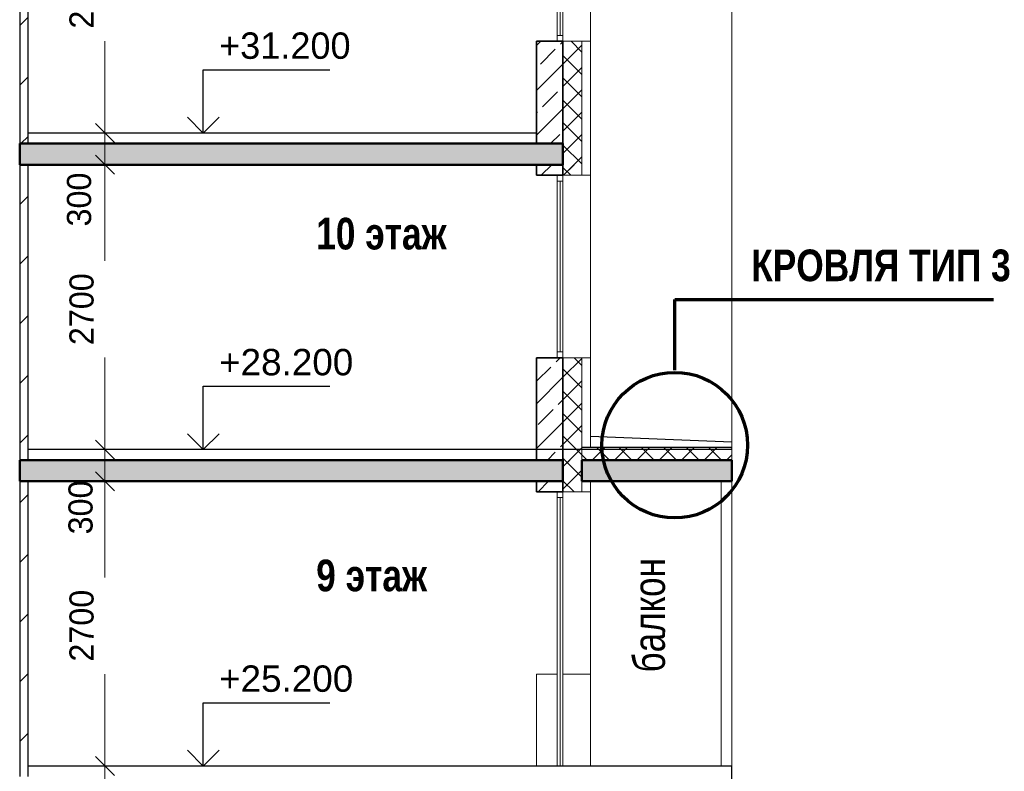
# Model space of a CAD drawing. Header units: millimetres. Extents: x 263826 to 1718326, y -423071 to 70137.
# Tile 266 of 486: x 538084 to 547418, y -65281 to -58156. Entities that reach past the tile are written whole.
import ezdxf

# ---------------------------------------------------------------- set-up
doc = ezdxf.new("R2010")
doc.units = ezdxf.units.MM
doc.layers.add('Standard', color=7, linetype='Continuous', lineweight=25)
doc.styles.add('ARIAL', font='arial.ttf')
doc.styles.add('Century Gothic', font='GOTHIC.TTF')
doc.dimstyles.new('DIMSTYLE_4', dxfattribs={"dimtxt": 229, "dimasz": 300, "dimexe": 0, "dimexo": 0, "dimgap": 114.5, "dimtad": 2, "dimdec": 0, "dimrnd": 1, "dimzin": 12, "dimdsep": 46, "dimtxsty": 'Century Gothic', "dimblk1": 'ALL_ML_STRICH', "dimblk2": 'ALL_ML_STRICH', "dimsah": 1, "dimcen": 0, "dimclrd": 256, "dimclre": 256, "dimclrt": 256, "dimadec": 0, "dimazin": 0, "dimtfac": 1, "dimtdec": 0, "dimtix": 1, "dimtmove": 2, "dimatfit": 3, "dimfxl": 0, "dimtzin": 0, "dimlwd": 0, "dimlwe": 13, "dimarcsym": 0})
doc.dimstyles.new('DIMSTYLE_7', dxfattribs={"dimtxt": 229, "dimasz": 300, "dimexe": 0, "dimexo": 0, "dimgap": 114.5, "dimtad": 2, "dimdec": 0, "dimrnd": 1, "dimzin": 12, "dimdsep": 46, "dimtxsty": 'Century Gothic', "dimblk1": 'ALL_ML_STRICH', "dimblk2": 'ALL_ML_STRICH', "dimsah": 1, "dimcen": 0, "dimclrd": 256, "dimclre": 256, "dimclrt": 256, "dimadec": 0, "dimazin": 0, "dimtfac": 1, "dimtdec": 0, "dimtix": 1, "dimtmove": 2, "dimatfit": 3, "dimfxl": 0, "dimtvp": 1.2, "dimtzin": 0, "dimlwd": 0, "dimlwe": 13, "dimarcsym": 0})
pattern_1 = [(45, (277473.13, 108835.89), (-106.06602, 106.06602), []), (135, (277473.13, 108835.89), (-106.06602, -106.06602), [])]
pattern_2 = [(45, (277473.13, 108835.9), (-212.13203, 212.13203), []), (45, (277367.07, 108941.95), (-212.13203, 212.13203), [200, -70])]
pattern_3 = [(45, (277473.1, 108835.9), (-565.6854, 565.6854), []), (45, (277190.3, 109118.7), (-565.6854, 565.6854), [])]

# ---------------------------------------------------------------- blocks, each defined once
blk = doc.blocks.new('ALL_ML_STRICH')
at = {"color": 0, "linetype": 'ByBlock', "lineweight": -2}
for p, q in [((0, -0.5), (0, 0.5)), ((-1, 0), (0.5, 0)), ((-0.3, -0.3), (0.3, 0.3))]:
    blk.add_line(p, q, dxfattribs=at)
blk = doc.blocks.new('*D2278')
at = {"layer": 'DEFPOINTS', "color": 0, "linetype": 'Continuous', "lineweight": 0, "transparency": 16777216}
for p in [(538164.2, -65230.9), (538892.1, -65230.9), (538892.1, -65530.9)]:
    blk.add_point(p, dxfattribs=at)
at = {"layer": 'Standard', "color": 218, "linetype": 'Continuous', "lineweight": 0, "transparency": 16777216}
for p, q in [((538892.1, -64930.9), (538892.1, -64630.9)), ((538892.1, -65530.9), (538892.1, -65230.9)), ((538892.1, -65830.9), (538892.1, -66130.9))]:
    blk.add_line(p, q, dxfattribs=at)
at = {"layer": 'Standard', "color": 218, "linetype": 'Continuous', "lineweight": 13, "transparency": 16777216}
blk.add_line((538164.2, -65230.9), (538892.1, -65230.9), dxfattribs=at)
at = {"layer": 'Standard', "color": 218, "linetype": 'Continuous', "lineweight": 0, "transparency": 16777216, "xscale": 300, "yscale": 300, "zscale": 300}
for p, rotation in [((538892.1, -65230.9), 270), ((538892.1, -65530.9), 90)]:
    blk.add_blockref('ALL_ML_STRICH', p, dxfattribs=dict(at, rotation=rotation))
at = {"layer": 'Standard', "color": 218, "linetype": 'Continuous', "lineweight": 13, "transparency": 16777216, "insert": (538671, -65817.9), "char_height": 229, "width": 490.714, "attachment_point": 5, "rotation": 90, "style": 'Century Gothic'}
blk.add_mtext('300', dxfattribs=at)
blk = doc.blocks.new('*D2279')
at = {"layer": 'DEFPOINTS', "color": 0, "linetype": 'Continuous', "lineweight": 0, "transparency": 16777216}
for p in [(538892.1, -62530.9), (538892.1, -62530.9), (538164.2, -65230.9)]:
    blk.add_point(p, dxfattribs=at)
at = {"layer": 'Standard', "color": 218, "linetype": 'Continuous', "lineweight": 0, "transparency": 16777216}
for p, q in [((538892.1, -62830.9), (538892.1, -63442.7)), ((538892.1, -64930.9), (538892.1, -64358.7))]:
    blk.add_line(p, q, dxfattribs=at)
at = {"layer": 'Standard', "color": 218, "linetype": 'Continuous', "lineweight": 13, "transparency": 16777216}
blk.add_line((538164.2, -65230.9), (538892.1, -65230.9), dxfattribs=at)
at = {"layer": 'Standard', "color": 218, "linetype": 'Continuous', "lineweight": 0, "transparency": 16777216, "xscale": 300, "yscale": 300, "zscale": 300}
for p, rotation in [((538892.1, -62530.9), 90), ((538892.1, -65230.9), 270)]:
    blk.add_blockref('ALL_ML_STRICH', p, dxfattribs=dict(at, rotation=rotation))
at = {"layer": 'Standard', "color": 218, "linetype": 'Continuous', "lineweight": 13, "transparency": 16777216, "insert": (538671.8, -63900.7), "char_height": 229, "width": 654.286, "attachment_point": 5, "rotation": 90, "style": 'Century Gothic'}
blk.add_mtext('2700', dxfattribs=at)
blk = doc.blocks.new('*D2280')
at = {"layer": 'DEFPOINTS', "color": 0, "linetype": 'Continuous', "lineweight": 0, "transparency": 16777216}
for p in [(538164.2, -62230.9), (538892.1, -62230.9), (538892.1, -62530.9)]:
    blk.add_point(p, dxfattribs=at)
at = {"layer": 'Standard', "color": 218, "linetype": 'Continuous', "lineweight": 0, "transparency": 16777216}
for p, q in [((538892.1, -61930.9), (538892.1, -61630.9)), ((538892.1, -62530.9), (538892.1, -62230.9)), ((538892.1, -62830.9), (538892.1, -63130.9))]:
    blk.add_line(p, q, dxfattribs=at)
at = {"layer": 'Standard', "color": 218, "linetype": 'Continuous', "lineweight": 13, "transparency": 16777216}
blk.add_line((538164.2, -62230.9), (538892.1, -62230.9), dxfattribs=at)
at = {"layer": 'Standard', "color": 218, "linetype": 'Continuous', "lineweight": 0, "transparency": 16777216, "xscale": 300, "yscale": 300, "zscale": 300}
for p, rotation in [((538892.1, -62230.9), 270), ((538892.1, -62530.9), 90)]:
    blk.add_blockref('ALL_ML_STRICH', p, dxfattribs=dict(at, rotation=rotation))
at = {"layer": 'Standard', "color": 218, "linetype": 'Continuous', "lineweight": 13, "transparency": 16777216, "insert": (538662.3, -62779.9), "char_height": 229, "width": 490.714, "attachment_point": 5, "rotation": 90, "style": 'Century Gothic'}
blk.add_mtext('300', dxfattribs=at)
blk = doc.blocks.new('*D2281')
at = {"layer": 'DEFPOINTS', "color": 0, "linetype": 'Continuous', "lineweight": 0, "transparency": 16777216}
for p in [(538892.1, -59530.9), (538892.1, -59530.9), (538164.2, -62230.9)]:
    blk.add_point(p, dxfattribs=at)
at = {"layer": 'Standard', "color": 218, "linetype": 'Continuous', "lineweight": 0, "transparency": 16777216}
for p, q in [((538892.1, -59830.9), (538892.1, -60442.7)), ((538892.1, -61930.9), (538892.1, -61358.7))]:
    blk.add_line(p, q, dxfattribs=at)
at = {"layer": 'Standard', "color": 218, "linetype": 'Continuous', "lineweight": 13, "transparency": 16777216}
blk.add_line((538164.2, -62230.9), (538892.1, -62230.9), dxfattribs=at)
at = {"layer": 'Standard', "color": 218, "linetype": 'Continuous', "lineweight": 0, "transparency": 16777216, "xscale": 300, "yscale": 300, "zscale": 300}
for p, rotation in [((538892.1, -59530.9), 90), ((538892.1, -62230.9), 270)]:
    blk.add_blockref('ALL_ML_STRICH', p, dxfattribs=dict(at, rotation=rotation))
at = {"layer": 'Standard', "color": 218, "linetype": 'Continuous', "lineweight": 13, "transparency": 16777216, "insert": (538671.8, -60900.7), "char_height": 229, "width": 654.286, "attachment_point": 5, "rotation": 90, "style": 'Century Gothic'}
blk.add_mtext('2700', dxfattribs=at)
blk = doc.blocks.new('*D2282')
at = {"layer": 'DEFPOINTS', "color": 0, "linetype": 'Continuous', "lineweight": 0, "transparency": 16777216}
for p in [(538892.1, -59230.9), (538892.1, -59230.9), (538892.1, -59530.9)]:
    blk.add_point(p, dxfattribs=at)
at = {"layer": 'Standard', "color": 218, "linetype": 'Continuous', "lineweight": 0, "transparency": 16777216}
for p, q in [((538892.1, -58930.9), (538892.1, -58630.9)), ((538892.1, -59530.9), (538892.1, -59230.9)), ((538892.1, -59830.9), (538892.1, -60130.9))]:
    blk.add_line(p, q, dxfattribs=at)
at = {"layer": 'Standard', "color": 218, "linetype": 'Continuous', "lineweight": 0, "transparency": 16777216, "xscale": 300, "yscale": 300, "zscale": 300}
for p, rotation in [((538892.1, -59230.9), 270), ((538892.1, -59530.9), 90)]:
    blk.add_blockref('ALL_ML_STRICH', p, dxfattribs=dict(at, rotation=rotation))
at = {"layer": 'Standard', "color": 218, "linetype": 'Continuous', "lineweight": 13, "transparency": 16777216, "insert": (538648.2, -59861.1), "char_height": 229, "width": 490.714, "attachment_point": 5, "rotation": 90, "style": 'Century Gothic'}
blk.add_mtext('300', dxfattribs=at)
blk = doc.blocks.new('*D2283')
at = {"layer": 'DEFPOINTS', "color": 0, "linetype": 'Continuous', "lineweight": 0, "transparency": 16777216}
for p in [(538892.1, -56530.9), (538892.1, -56530.9), (538892.1, -59230.9)]:
    blk.add_point(p, dxfattribs=at)
at = {"layer": 'Standard', "color": 218, "linetype": 'Continuous', "lineweight": 0, "transparency": 16777216}
for p, q in [((538892.1, -56830.9), (538892.1, -57442.7)), ((538892.1, -58930.9), (538892.1, -58358.7))]:
    blk.add_line(p, q, dxfattribs=at)
at = {"layer": 'Standard', "color": 218, "linetype": 'Continuous', "lineweight": 0, "transparency": 16777216, "xscale": 300, "yscale": 300, "zscale": 300}
for p, rotation in [((538892.1, -56530.9), 90), ((538892.1, -59230.9), 270)]:
    blk.add_blockref('ALL_ML_STRICH', p, dxfattribs=dict(at, rotation=rotation))
at = {"layer": 'Standard', "color": 218, "linetype": 'Continuous', "lineweight": 13, "transparency": 16777216, "insert": (538671.8, -57900.7), "char_height": 229, "width": 654.286, "attachment_point": 5, "rotation": 90, "style": 'Century Gothic'}
blk.add_mtext('2700', dxfattribs=at)
blk = doc.blocks.new('COMPLEX_ELEVATIONDIM_18')
at = {"layer": 'Standard', "color": 7, "linetype": 'Continuous', "lineweight": 25, "transparency": 33554687}
for p, q in [((262351.2, -168066.8), (262351.2, -167466.8)), ((262351.2, -167466.8), (263551.2, -167466.8)), ((262351.2, -168066.8), (262201.2, -167916.8)), ((262351.2, -168066.8), (262501.2, -167916.8)), ((262351.2, -168066.8), (261351.2, -168066.8)), ((262351.2, -168066.8), (262351.2, -168066.8)), ((262351.2, -168066.8), (262351.2, -168066.8)), ((262351.2, -168066.8), (262351.2, -168066.8)), ((262351.2, -168066.8), (262351.2, -168066.8)), ((262351.2, -171066.8), (262351.2, -170466.8)), ((262351.2, -170466.8), (263551.2, -170466.8)), ((262351.2, -171066.8), (262201.2, -170916.8)), ((262351.2, -171066.8), (262501.2, -170916.8)), ((262351.2, -171066.8), (261351.2, -171066.8)), ((262351.2, -171066.8), (262351.2, -171066.8)), ((262351.2, -171066.8), (262351.2, -171066.8)), ((262351.2, -171066.8), (262351.2, -171066.8)), ((262351.2, -171066.8), (262351.2, -171066.8)), ((262351.2, -174066.8), (262351.2, -173466.8)), ((262351.2, -173466.8), (263551.2, -173466.8)), ((262351.2, -174066.8), (262201.2, -173916.8)), ((262351.2, -174066.8), (262501.2, -173916.8)), ((262351.2, -174066.8), (261351.2, -174066.8)), ((262351.2, -174066.8), (262351.2, -174066.8)), ((262351.2, -174066.8), (262351.2, -174066.8)), ((262351.2, -174066.8), (262351.2, -174066.8)), ((262351.2, -174066.8), (262351.2, -174066.8))]:
    blk.add_line(p, q, dxfattribs=at)
at = {"layer": 'Standard', "color": 7, "linetype": 'Continuous', "lineweight": 25, "transparency": 33554687, "char_height": 250, "attachment_point": 7, "style": 'ARIAL'}
for s, insert, width in [('\\W0.98;+31.200', (262501.2, -167366.8), 1394.594), ('\\W1.00;+28.200', (262501.2, -170366.8), 1396.45), ('\\W1.00;+25.200', (262501.2, -173366.8), 1396.45)]:
    blk.add_mtext(s, dxfattribs=dict(at, insert=insert, width=width))

msp = doc.modelspace()

# ---------------------------------------------------------------- hatches: boundary and pattern name
at = {"layer": 'Standard', "linetype": 'Continuous', "lineweight": 18, "true_color": 0xf0b464, "transparency": 33554687}
h = msp.add_hatch(dxfattribs=at)
h.set_pattern_fill('__________22', color=31, scale=100, style=0, pattern_type=2)
h.set_pattern_definition(pattern_3)
h.paths.add_polyline_path([(538164.21763, -56530.92275), (538084.21763, -56530.92275), (538084.21763, -59330.92275), (538164.21763, -59330.92275)], flags=0)
at = {"layer": 'Standard', "linetype": 'Continuous', "lineweight": 18, "true_color": 0xc8aaf3, "transparency": 33554687}
h = msp.add_hatch(dxfattribs=at)
h.set_pattern_fill('__________7', color=191, scale=100, style=0, pattern_type=2)
h.set_pattern_definition(pattern_2)
h.paths.add_polyline_path([(542984.21779, -58360.92275), (542984.21779, -59330.92275), (543234.21729, -59330.92275), (543234.21729, -58360.92275)], flags=0)
at = {"layer": 'Standard', "linetype": 'Continuous', "lineweight": 18, "transparency": 33554687}
h = msp.add_hatch(dxfattribs=at)
h.set_pattern_fill('__________6', color=41, scale=100, style=0, pattern_type=2)
h.set_pattern_definition(pattern_1)
h.paths.add_polyline_path([(543234.21729, -58360.92275), (543234.21729, -59630.92275), (543414.21729, -59630.92275), (543414.21729, -58360.92275)], flags=0)
at = {"layer": 'Standard', "linetype": 'Continuous', "lineweight": 50, "true_color": 0xf1f1f1, "transparency": 33554687}
for points in [[(538084.21763, -59530.92275), (543234.21729, -59530.92275), (543234.21729, -59330.92275), (538084.21763, -59330.92275)], [(538084.21763, -62530.92275), (543234.21729, -62530.92275), (543234.21729, -62330.92275), (538084.21763, -62330.92275)], [(543414.21729, -62530.92275), (544834.21695, -62530.92275), (544834.21695, -62330.92275), (543414.21729, -62330.92275)]]:
    msp.add_hatch(color=7, dxfattribs=at).paths.add_polyline_path(points)
at = {"layer": 'Standard', "linetype": 'Continuous', "lineweight": 18, "true_color": 0xf0b464, "transparency": 33554687}
h = msp.add_hatch(dxfattribs=at)
h.set_pattern_fill('__________22', color=31, scale=100, style=0, pattern_type=2)
h.set_pattern_definition(pattern_3)
h.paths.add_polyline_path([(538164.21763, -59530.92275), (538084.21763, -59530.92275), (538084.21763, -62330.92275), (538164.21763, -62330.92275)], flags=0)
at = {"layer": 'Standard', "linetype": 'Continuous', "lineweight": 18, "true_color": 0xc8aaf3, "transparency": 33554687}
h = msp.add_hatch(dxfattribs=at)
h.set_pattern_fill('__________7', color=191, scale=100, style=0, pattern_type=2)
h.set_pattern_definition(pattern_2)
h.paths.add_polyline_path([(543234.21729, -59530.92275), (542984.21763, -59530.92275), (542984.21763, -59630.92275), (543234.21729, -59630.92275)], flags=0)
h = msp.add_hatch(dxfattribs=at)
h.set_pattern_fill('__________7', color=191, scale=100, style=0, pattern_type=2)
h.set_pattern_definition(pattern_2)
h.paths.add_polyline_path([(543234.21729, -59530.92275), (542984.21763, -59530.92275), (542984.21763, -59630.92275), (543234.21729, -59630.92275)], flags=0)
at = {"layer": 'Standard', "linetype": 'Continuous', "lineweight": 18, "transparency": 33554687}
h = msp.add_hatch(dxfattribs=at)
h.set_pattern_fill('__________6', color=41, scale=100, style=0, pattern_type=2)
h.set_pattern_definition(pattern_1)
h.paths.add_polyline_path([(543414.21729, -59530.92275), (543234.21745, -59530.92275), (543234.21745, -59630.92275), (543414.21729, -59630.92275)], flags=0)
at = {"layer": 'Standard', "linetype": 'Continuous', "lineweight": 18, "true_color": 0xc8aaf3, "transparency": 33554687}
h = msp.add_hatch(dxfattribs=at)
h.set_pattern_fill('__________7', color=191, scale=100, style=0, pattern_type=2)
h.set_pattern_definition(pattern_2)
h.paths.add_polyline_path([(542984.21763, -61360.92275), (542984.21763, -62330.92275), (543234.21713, -62330.92275), (543234.21713, -61360.92275)], flags=0)
at = {"layer": 'Standard', "linetype": 'Continuous', "lineweight": 18, "transparency": 33554687}
h = msp.add_hatch(dxfattribs=at)
h.set_pattern_fill('__________6', color=41, scale=100, style=0, pattern_type=2)
h.set_pattern_definition(pattern_1)
h.paths.add_polyline_path([(543414.21729, -62630.92275), (543414.21729, -61360.92275), (543234.21713, -61360.92275), (543234.21713, -62330.92275), (543234.21729, -62330.92275), (543234.21729, -62530.92275), (543234.21745, -62530.92275), (543234.21745, -62630.92275)], flags=0)
h = msp.add_hatch(dxfattribs=at)
h.set_pattern_fill('__________6', color=41, scale=100, style=0, pattern_type=2)
h.set_pattern_definition(pattern_1)
h.paths.add_polyline_path([(543414.21745, -62330.92275), (544834.21695, -62330.92275), (544834.21695, -62210.92275), (543414.21745, -62210.92275)], flags=0)
h = msp.add_hatch(dxfattribs=at)
h.set_pattern_fill('__________6', color=41, scale=100, style=0, pattern_type=2)
h.set_pattern_definition(pattern_1)
h.paths.add_polyline_path([(543234.21729, -62330.92275), (543234.21729, -62630.92275), (543414.21729, -62630.92275), (543414.21729, -62330.92275)], flags=0)
at = {"layer": 'Standard', "linetype": 'Continuous', "lineweight": 18, "true_color": 0xf0b464, "transparency": 33554687}
h = msp.add_hatch(dxfattribs=at)
h.set_pattern_fill('__________22', color=31, scale=100, style=0, pattern_type=2)
h.set_pattern_definition(pattern_3)
h.paths.add_polyline_path([(538164.21763, -62530.92275), (538084.21763, -62530.92275), (538084.21763, -65330.92275), (538164.21763, -65330.92275)], flags=0)
at = {"layer": 'Standard', "linetype": 'Continuous', "lineweight": 18, "true_color": 0xc8aaf3, "transparency": 33554687}
h = msp.add_hatch(dxfattribs=at)
h.set_pattern_fill('__________7', color=191, scale=100, style=0, pattern_type=2)
h.set_pattern_definition(pattern_2)
h.paths.add_polyline_path([(543234.21729, -62530.92275), (542984.21763, -62530.92275), (542984.21763, -62630.92275), (543234.21729, -62630.92275)], flags=0)

# ---------------------------------------------------------------- linework, layer by layer
at = {"layer": 'Standard', "color": 7, "linetype": 'Continuous', "lineweight": 13, "transparency": 33554687}
for p, q in [((544834.21695, -62330.92275), (544834.21695, -50530.92275)), ((543494.21729, -56630.92275), (543494.21729, -58360.92275)), ((543178.21729, -56686.92275), (543178.21729, -58360.92275)), ((543206.21729, -58304.92275), (543206.21729, -56686.92275)), ((543234.21729, -58360.92275), (543234.21729, -56686.92275)), ((543178.21729, -58360.92275), (543178.21729, -58304.92275)), ((543178.21729, -58304.92275), (543234.21729, -58304.92275)), ((543234.21729, -58304.92275), (543234.21729, -58360.92275)), ((543414.21745, -58360.92275), (543234.21761, -58360.92275)), ((543494.21729, -58360.92275), (543414.21745, -58360.92275)), ((543474.21745, -58360.92275), (543494.21734, -58360.92275)), ((543494.21729, -59630.92275), (543494.21729, -58360.92275)), ((543494.21729, -59630.92275), (543494.21729, -59530.92275)), ((543178.21729, -59630.92275), (543178.21729, -59686.92275)), ((543178.21729, -59630.92275), (543178.21729, -59686.92275)), ((543234.21729, -59686.92275), (543234.21729, -59630.92275)), ((543234.21729, -59686.92275), (543234.21729, -59630.92275)), ((543414.21729, -59630.92275), (543474.21729, -59630.92275)), ((543414.21729, -59630.92275), (543474.21729, -59630.92275)), ((543474.21729, -59630.92275), (543494.21718, -59630.92275)), ((543474.21729, -59630.92275), (543494.21718, -59630.92275)), ((543494.21729, -59630.92275), (543494.21729, -61360.92275)), ((543178.21729, -59686.92275), (543234.21729, -59686.92275)), ((543178.21729, -59686.92275), (543178.21729, -61360.92275)), ((543178.21729, -59686.92275), (543234.21729, -59686.92275)), ((543206.21729, -61304.92275), (543206.21729, -59686.92275)), ((543234.21729, -61360.92275), (543234.21729, -59686.92275)), ((543178.21713, -61360.92275), (543178.21713, -61304.92275)), ((543178.21713, -61304.92275), (543234.21713, -61304.92275)), ((543234.21713, -61304.92275), (543234.21713, -61360.92275)), ((543414.21729, -61360.92275), (543234.21745, -61360.92275)), ((543474.21729, -61360.92275), (543414.21729, -61360.92275)), ((543414.21729, -61360.92275), (543414.21729, -62330.92275)), ((543474.21729, -61360.92275), (543494.21718, -61360.92275)), ((543494.21729, -61360.92275), (543494.21729, -62210.92275)), ((543494.21729, -62630.92275), (543494.21729, -62530.92275)), ((543178.21729, -62630.92275), (543178.21729, -62686.92275)), ((543178.21729, -62686.92275), (543234.21729, -62686.92275)), ((543178.21729, -62686.92275), (543178.21729, -65230.92275)), ((543206.21729, -65229.92275), (543206.21729, -62686.92275)), ((543234.21729, -62686.92275), (543234.21729, -62630.92275)), ((543234.21729, -65230.92275), (543234.21729, -62686.92275)), ((543414.21729, -62630.92275), (543474.21729, -62630.92275)), ((543474.21729, -62630.92275), (543494.21718, -62630.92275)), ((543494.21729, -62630.92275), (543494.21729, -64360.92275)), ((543178.21763, -64360.92275), (542984.21763, -64360.92275)), ((542984.21763, -64360.92275), (542984.21763, -65230.92275)), ((543414.21729, -64360.92275), (543234.21745, -64360.92275)), ((543474.21729, -64360.92275), (543414.21729, -64360.92275)), ((543474.21729, -64360.92275), (543494.21718, -64360.92275)), ((543494.21729, -64360.92275), (543494.21729, -65230.92275))]:
    msp.add_line(p, q, dxfattribs=at)
at = {"layer": 'Standard', "color": 31, "linetype": 'Continuous', "lineweight": 25, "true_color": 0xf0b464, "transparency": 33554687}
for p, q in [((538084.21763, -56530.92275), (538084.21763, -59330.92275)), ((538164.21763, -59330.92275), (538164.21763, -56530.92275)), ((538084.21763, -59530.92275), (538084.21763, -62330.92275)), ((538164.21763, -62330.92275), (538164.21763, -59530.92275)), ((538084.21763, -62530.92275), (538084.21763, -65330.92275)), ((538164.21763, -65330.92275), (538164.21763, -62530.92275))]:
    msp.add_line(p, q, dxfattribs=at)
at = {"layer": 'Standard', "color": 191, "linetype": 'Continuous', "lineweight": 35, "true_color": 0xc8aaf3, "transparency": 33554687}
for p, q in [((543178.21779, -58360.92275), (542984.21779, -58360.92275)), ((542984.21779, -58360.92275), (542984.21779, -59330.92275)), ((543178.21729, -58360.92275), (543234.21729, -58360.92275)), ((543234.21729, -58360.92275), (543234.21729, -59330.92275)), ((542984.21763, -59530.92275), (542984.21763, -59630.92275)), ((542984.21763, -59530.92275), (542984.21763, -59630.92275)), ((543234.21729, -59630.92275), (543234.21729, -59530.92275)), ((543234.21729, -59630.92275), (543234.21729, -59530.92275)), ((542984.21763, -59630.92275), (543178.21729, -59630.92275)), ((542984.21763, -59630.92275), (543178.21729, -59630.92275)), ((543178.21729, -59630.92275), (543234.21729, -59630.92275)), ((543178.21729, -59630.92275), (543234.21729, -59630.92275)), ((543178.21763, -61360.92275), (542984.21763, -61360.92275)), ((542984.21763, -61360.92275), (542984.21763, -62330.92275)), ((543178.21713, -61360.92275), (543234.21713, -61360.92275)), ((543234.21713, -61360.92275), (543234.21713, -62330.92275)), ((542984.21763, -62530.92275), (542984.21763, -62630.92275)), ((543234.21729, -62630.92275), (543234.21729, -62530.92275)), ((542984.21763, -62630.92275), (543178.21729, -62630.92275)), ((543178.21729, -62630.92275), (543234.21729, -62630.92275))]:
    msp.add_line(p, q, dxfattribs=at)
at = {"layer": 'Standard', "color": 41, "linetype": 'Continuous', "lineweight": 13, "transparency": 33554687}
for p, q in [((543414.21729, -59630.92275), (543414.21729, -58360.92275)), ((543234.21745, -59530.92275), (543234.21745, -59630.92275)), ((543234.21745, -59530.92275), (543234.21745, -59630.92275)), ((543414.21729, -59630.92275), (543414.21729, -59530.92275)), ((543234.21745, -59630.92275), (543414.21729, -59630.92275)), ((543234.21745, -59630.92275), (543414.21729, -59630.92275)), ((543234.21745, -62530.92275), (543234.21745, -62630.92275)), ((543414.21729, -62630.92275), (543414.21729, -62530.92275)), ((543234.21745, -62630.92275), (543414.21729, -62630.92275))]:
    msp.add_line(p, q, dxfattribs=at)
at = {"layer": 'Standard', "color": 7, "linetype": 'Continuous', "lineweight": 25, "transparency": 33554687}
for p, q in [((542984.21763, -59230.92275), (538164.21763, -59230.92275)), ((544834.21695, -62160.92275), (543494.21745, -62106.17652)), ((544834.21695, -62230.92275), (538164.21763, -62230.92275)), ((544834.21695, -62210.92275), (543414.21745, -62210.92275)), ((544834.21695, -65230.92275), (538164.21763, -65230.92275)), ((544834.21695, -65530.92275), (544834.21695, -65230.92275))]:
    msp.add_line(p, q, dxfattribs=at)
at = {"layer": 'Standard', "color": 7, "linetype": 'Continuous', "lineweight": 50, "transparency": 33554687}
for p, q in [((543234.21729, -59330.92275), (538084.21763, -59330.92275)), ((538084.21763, -59530.92275), (538084.21763, -59330.92275)), ((538084.21763, -59530.92275), (538084.21763, -59330.92275)), ((543234.21729, -59530.92275), (543234.21729, -59330.92275)), ((538164.21763, -59530.92275), (538084.21763, -59530.92275)), ((538164.21763, -59530.92275), (538084.21763, -59530.92275)), ((538169.21763, -59530.92275), (538164.21763, -59530.92275)), ((538169.21763, -59530.92275), (538164.21763, -59530.92275)), ((543234.21729, -59530.92275), (538169.21763, -59530.92275)), ((542984.21763, -59530.92275), (542979.21763, -59530.92275)), ((542984.21763, -59530.92275), (542979.21763, -59530.92275)), ((542984.21763, -59530.92275), (542979.21763, -59530.92275)), ((542984.21763, -59530.92275), (542979.21763, -59530.92275)), ((543234.21729, -59530.92275), (542984.21763, -59530.92275)), ((543234.21729, -59530.92275), (542984.21763, -59530.92275)), ((543234.21729, -59530.92275), (542984.21763, -59530.92275)), ((543234.21729, -59530.92275), (542984.21763, -59530.92275)), ((543234.21729, -62330.92275), (538084.21763, -62330.92275)), ((538084.21763, -62530.92275), (538084.21763, -62330.92275)), ((538084.21763, -62530.92275), (538084.21763, -62330.92275)), ((543234.21729, -62530.92275), (543234.21729, -62330.92275)), ((544834.21695, -62330.92275), (543414.21729, -62330.92275)), ((543414.21729, -62530.92275), (543414.21729, -62330.92275)), ((544834.21695, -62530.92275), (544834.21695, -62330.92275)), ((544834.21695, -62530.92275), (544834.21695, -62330.92275)), ((544834.21695, -62530.92275), (544834.21695, -62330.92275)), ((544834.21695, -62530.92275), (544834.21695, -62330.92275)), ((544834.21695, -62530.92275), (544834.21695, -62330.92275)), ((544834.21695, -62530.92275), (544834.21695, -62330.92275)), ((538164.21763, -62530.92275), (538084.21763, -62530.92275)), ((538164.21763, -62530.92275), (538084.21763, -62530.92275)), ((538169.21763, -62530.92275), (538164.21763, -62530.92275)), ((538169.21763, -62530.92275), (538164.21763, -62530.92275)), ((543234.21729, -62530.92275), (538169.21763, -62530.92275)), ((542984.21763, -62530.92275), (542979.21763, -62530.92275)), ((542984.21763, -62530.92275), (542979.21763, -62530.92275)), ((543234.21729, -62530.92275), (542984.21763, -62530.92275)), ((543234.21729, -62530.92275), (542984.21763, -62530.92275)), ((544834.21695, -62530.92275), (543414.21729, -62530.92275)), ((544834.21695, -62530.92275), (543494.21729, -62530.92275)), ((544734.21695, -62530.92275), (544729.21695, -62530.92275)), ((544734.21695, -62530.92275), (544729.21695, -62530.92275)), ((544834.21695, -62530.92275), (544734.21695, -62530.92275)), ((544834.21695, -62530.92275), (544734.21695, -62530.92275))]:
    msp.add_line(p, q, dxfattribs=at)
at = {"layer": 'Standard', "color": 136, "linetype": 'Continuous', "lineweight": 70, "transparency": 33554687}
for p, q in [((544293.1303, -61479.54346), (544293.1303, -60809.54346)), ((544293.1303, -60809.54346), (547315.52589, -60809.54346))]:
    msp.add_line(p, q, dxfattribs=at)
at = {"layer": 'Standard', "color": 180, "linetype": 'Continuous', "lineweight": 13, "transparency": 33554687}
for p, q in [((544734.21695, -65230.92275), (544734.21695, -62530.92275)), ((544834.21695, -65230.92275), (544834.21695, -62530.92275))]:
    msp.add_line(p, q, dxfattribs=at)
at = {"layer": 'Standard', "color": 136, "linetype": 'Continuous', "lineweight": 70, "transparency": 33554687}
msp.add_circle((544293.1303, -62189.56987), 690.0264, dxfattribs=at)

# ---------------------------------------------------------------- block references
at = {"layer": 'Standard', "color": 7, "linetype": 'Continuous', "lineweight": 25, "transparency": 33554687}
msp.add_blockref('COMPLEX_ELEVATIONDIM_18', (277473.13288, 108835.88877), dxfattribs=at)

# ---------------------------------------------------------------- texts
at = {"layer": 'Standard', "color": 7, "linetype": 'Continuous', "lineweight": 13, "transparency": 33554687, "char_height": 300, "attachment_point": 7, "style": 'Century Gothic'}
for s, insert, width in [('\\A1;{\\fCentury Gothic|i0|b1;\\H300.000000;\\W0.833333;\\C7;10 этаж}\\P', (540894.93074, -60338.76973), 1525), ('\\A1;{\\fCentury Gothic|i0|b1;\\H300.000000;\\W0.833333;\\C7;9 этаж}\\P', (540894.93074, -63578.76973), 1329.1666667)]:
    msp.add_mtext(s, dxfattribs=dict(at, insert=insert, width=width))
at = {"layer": 'Standard', "color": 136, "linetype": 'Continuous', "lineweight": 70, "transparency": 33554687, "insert": (545018.52026, -60639.87491), "char_height": 300, "width": 2483.3333333, "attachment_point": 7, "style": 'Century Gothic'}
msp.add_mtext('\\A1;{\\fCentury Gothic|i0|b1;\\H300.000000;\\W0.833333;\\C136;КРОВЛЯ ТИП 3}\\P', dxfattribs=at)
at = {"layer": 'Standard', "color": 7, "linetype": 'Continuous', "lineweight": 25, "transparency": 33554687, "insert": (544204.83072, -64344.08167), "char_height": 300, "width": 1400, "attachment_point": 7, "rotation": 90, "style": 'Century Gothic'}
msp.add_mtext('\\W0.83;балкон', dxfattribs=at)

# ---------------------------------------------------------------- dimensions: what is measured, and where the dimension line sits
at = {"layer": 'Standard', "color": 218, "linetype": 'Continuous', "lineweight": 13, "true_color": 0x500050, "transparency": 33554687}
for base, p1, p2, dimstyle, picture, middle in [((538892.06501, -56530.92275), (538892.06501, -59230.92275), (538892.06501, -56530.92275), 'DIMSTYLE_4', '*D2283', (538671.80498, -57900.67142)), ((538892.06501, -59230.92275), (538892.06501, -59530.92275), (538892.06501, -59230.92275), 'DIMSTYLE_7', '*D2282', (538648.22243, -59861.09903)), ((538892.06501, -59530.92275), (538164.21763, -62230.92275), (538892.06501, -59530.92275), 'DIMSTYLE_4', '*D2281', (538671.80498, -60900.67142)), ((538892.06501, -62230.92275), (538892.06501, -62530.92275), (538164.21763, -62230.92275), 'DIMSTYLE_7', '*D2280', (538662.26882, -62779.8714)), ((538892.06501, -62530.92275), (538164.21763, -65230.92275), (538892.06501, -62530.92275), 'DIMSTYLE_4', '*D2279', (538671.80498, -63900.67142)), ((538892.06501, -65230.92275), (538892.06501, -65530.92275), (538164.21763, -65230.92275), 'DIMSTYLE_7', '*D2278', (538671.0478, -65817.8903))]:
    dim = msp.add_linear_dim(base=base, p1=p1, p2=p2, angle=90, dimstyle=dimstyle, override={"dimpost": '<>', "dimclrd": 218, "dimclre": 218, "dimclrt": 218, "dimlwd": 0, "dimlwe": 13}, dxfattribs=at)
    dim.commit()
    dim.dimension.update_dxf_attribs({"geometry": picture, "text_midpoint": middle, "dimtype": 160})

doc.saveas('drawing.dxf')
